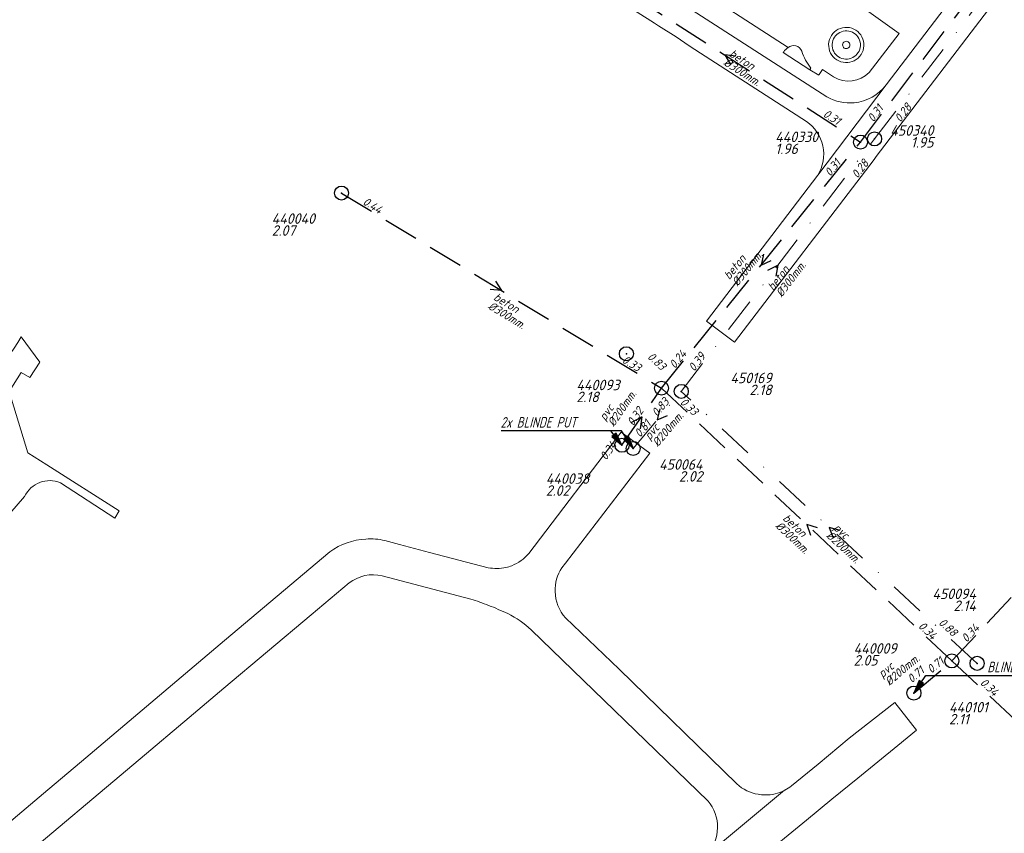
# Model space of a CAD drawing. Extents: x 148869 to 161638, y 453607 to 469810.
# Tile 473 of 656: x 155601 to 155741, y 463579 to 463695. Entities that reach past the tile are written whole.
import ezdxf
from ezdxf.enums import TextEntityAlignment as Align

# ---------------------------------------------------------------- set-up
doc = ezdxf.new("R2010")
doc.units = 0
doc.header["$PDMODE"] = 32
doc.header["$PDSIZE"] = 2
doc.linetypes.add('RI-HWA', pattern=[7.4, 5, -2.4])
doc.linetypes.add('RI-VWA', pattern=[11, 5, -3, 0, -3])
doc.layers.get('0').update_dxf_attribs({"linetype": 'CONTINUOUS'})
for name, color, linetype in [('B-OI-AANPIJLING-niet meenemen', 252, 'CONTINUOUS'), ('B-OI-RI-BIJZONDERDERHEDEN-T18-niet meenemen', 252, 'CONTINUOUS'), ('B-OI-RI-BOB-T18-niet meenemen', 252, 'CONTINUOUS'), ('B-OI-RI-DIAMETER-T18-niet meenemen', 252, 'CONTINUOUS'), ('B-OI-RI-HWA-PUTDEKSELHOOGTE-T25-niet meenemen', 252, 'CONTINUOUS'), ('B-OI-RI-HWA-PUTNUMMER-T25-niet meenemen', 252, 'CONTINUOUS'), ('B-OI-RI-HWA_TRANSPORTLEIDING-G-niet meenemen', 252, 'RI-HWA'), ('B-OI-RI-MATERIAAL-T18-niet meenemen', 252, 'CONTINUOUS'), ('B-OI-RI-STROOMRICHTING-S-niet meenemen', 252, 'CONTINUOUS'), ('B-OI-RI-VWA_PUTDEKSELHOOGTE-T25-niet meenemen', 252, 'CONTINUOUS'), ('gs dwa', 252, 'CONTINUOUS'), ('gs rwa', 252, 'CONTINUOUS')]:
    doc.layers.add(name, color=color, linetype=linetype)
for name, color, linetype, lineweight in [('B-OI-RI-VWA_TRANSPORTLEIDING-G-niet meenemen', 252, 'RI-VWA', 18), ('B-RO-VH-VERHARDING_ASFALT-GV', 251, 'CONTINUOUS', 18), ('B-RO-VH-VERHARDING_BEDRIJFSVLOERPLAAT-GV', 251, 'CONTINUOUS', 18), ('B-RO-VH-VERHARDING_HALFVERHARDING_GRIND-GV', 251, 'CONTINUOUS', 18), ('B-RO-VH-VERHARDING_STRAATBAKSTEEN-GV', 251, 'CONTINUOUS', 18)]:
    doc.layers.add(name, color=color, linetype=linetype, lineweight=lineweight)
doc.styles.add('iso15', font='ISO.shx', dxfattribs={"oblique": 15})
doc.styles.add('NLCS-ISO-M750_CURSIEF', font='NLCS-ISO.ttf', dxfattribs={"oblique": 15})

# ---------------------------------------------------------------- blocks, each defined once
blk = doc.blocks.new('ACMAP_ANN_TEMPLATE_diam')
at = {"color": 0, "linetype": 'ByBlock', "style": 'iso15', "oblique": 15}
blk.add_attdef('diam', (0.5, -1.3), '', height=1.2, dxfattribs=at)
blk = doc.blocks.new('ACMAP_ANN_TEMPLATE_mat')
at = {"color": 0, "linetype": 'ByBlock', "style": 'iso15', "oblique": 15}
blk.add_attdef('mat', (0.5, 0.2), '', height=1.2, dxfattribs=at)
blk = doc.blocks.new('ACMAP_ANN_TEMPLATE_nap-l')
at = {"color": 0, "linetype": 'ByBlock', "style": 'iso15', "oblique": 15}
blk.add_attdef('nap-l', (3.3, 0.2), '', height=1.2, dxfattribs=at)
blk = doc.blocks.new('ACMAP_ANN_TEMPLATE_nap-r')
at = {"color": 0, "linetype": 'ByBlock', "style": 'iso15', "oblique": 15}
blk.add_attdef('nap-r', text='', height=1.2, dxfattribs=at).set_placement((-4.1, 0.2), align=Align.RIGHT)
blk = doc.blocks.new('ACMAP_ANN_TEMPLATE_puth-dwa')
at = {"color": 0, "linetype": 'ByBlock', "style": 'iso15', "oblique": 15}
blk.add_attdef('puth-dwa', text='', height=1.5, dxfattribs=at).set_placement((2.7, 1), align=Align.RIGHT)
blk = doc.blocks.new('ACMAP_ANN_TEMPLATE_putnr-dwa')
at = {"color": 0, "linetype": 'ByBlock', "style": 'iso15', "oblique": 15}
blk.add_attdef('putnr-dwa', text='', height=1.5, dxfattribs=at).set_placement((2.7, 2.7), align=Align.RIGHT)
blk = doc.blocks.new('ACMAP_ANN_TEMPLATE_puth-rwa')
at = {"color": 0, "linetype": 'ByBlock', "style": 'iso15', "oblique": 15}
blk.add_attdef('puth-rwa', (-2.7, -4.4), '', height=1.5, dxfattribs=at)
blk = doc.blocks.new('ACMAP_ANN_TEMPLATE_putnr-rwa')
at = {"color": 0, "linetype": 'ByBlock', "style": 'iso15', "oblique": 15}
blk.add_attdef('putnr-rwa', (-2.7, -2.7), '', height=1.5, dxfattribs=at)

msp = doc.modelspace()

# ---------------------------------------------------------------- linework, layer by layer
at = {"layer": 'B-OI-AANPIJLING-niet meenemen', "flags": 128}
for points in [[(155688.34, 463633.75), (155686.98, 463635.09), (155687.61, 463635.52), (155688.34, 463633.75), (155687.51, 463635.45), (155687.4, 463635.38), (155688.34, 463633.75), (155687.19, 463635.24), (155687.08, 463635.16), (155688.34, 463633.75), (155686.66, 463636.26), (155669.52, 463636.26)], [(155686.75, 463634.19), (155685.9, 463635.91), (155685.3, 463635.44), (155686.75, 463634.19), (155685.4, 463635.51), (155685.5, 463635.59), (155686.75, 463634.19), (155685.7, 463635.75), (155685.8, 463635.83), (155686.75, 463634.19), (155685.14, 463636.26)], [(155728.39, 463598.84), (155729.75, 463600.18), (155729.12, 463600.61), (155728.39, 463598.84), (155729.22, 463600.54), (155729.33, 463600.47), (155728.39, 463598.84), (155729.54, 463600.33), (155729.65, 463600.25), (155728.39, 463598.84), (155730.07, 463601.35), (155748.52, 463601.35)]]:
    msp.add_lwpolyline(points, dxfattribs=at)
at = {"layer": 'B-OI-RI-HWA_TRANSPORTLEIDING-G-niet meenemen'}
for p, q in [((155720.77, 463677.46), (155763.1, 463733.38)), ((155682.03, 463702.34), (155720.77, 463677.46)), ((155692.39, 463642.34), (155720.77, 463677.46)), ((155646.74, 463670.19), (155692.39, 463642.34)), ((155686.75, 463634.19), (155692.39, 463642.34)), ((155692.39, 463642.34), (155733.8, 463603.42)), ((155733.8, 463603.42), (155758.3, 463629.6)), ((155728.39, 463598.84), (155733.8, 463603.42)), ((155733.8, 463603.42), (155766.86, 463572.79))]:
    msp.add_line(p, q, dxfattribs=at)
at = {"layer": 'B-OI-RI-STROOMRICHTING-S-niet meenemen'}
for points in [[(155703, 463689.73), (155701.4, 463689.9), (155702.22, 463688.52)], [(155706.93, 463661.47), (155706.58, 463659.9), (155708.05, 463660.57)], [(155707.55, 463659.19), (155708.99, 463659.9), (155708.69, 463658.32)], [(155668.71, 463657.63), (155669.57, 463656.27), (155667.96, 463656.4)], [(155688.04, 463637.43), (155689.57, 463638.27), (155689.32, 463636.54)], [(155692.15, 463639.38), (155691.77, 463637.82), (155693.25, 463638.46)], [(155714.64, 463622.42), (155713.1, 463622.88), (155713.65, 463621.37)], [(155717.85, 463622.04), (155716.3, 463622.48), (155716.88, 463620.98)]]:
    msp.add_lwpolyline(points, dxfattribs=at)
at = {"layer": 'B-OI-RI-VWA_TRANSPORTLEIDING-G-niet meenemen'}
for p, q in [((155722.78, 463677.91), (155765.86, 463734.12)), ((155695.21, 463641.89), (155722.78, 463677.91)), ((155688.34, 463633.75), (155695.21, 463641.89)), ((155737.4, 463603.08), (155695.21, 463641.89))]:
    msp.add_line(p, q, dxfattribs=at)
at = {"layer": 'B-RO-VH-VERHARDING_ASFALT-GV', "flags": 128}
for points in [[(155715.97, 463683.91), (155690.46, 463700.37), (155677.84, 463708.41), (155677.23, 463708.87), (155643.56, 463730.64), (155638.99, 463723.7)], [(155644.33, 463724.77), (155679.26, 463702.19), (155681.92, 463700.48), (155683.98, 463699.17), (155691.39, 463694.43), (155691.97, 463694.06), (155692.33, 463693.83), (155694.08, 463692.71), (155694.33, 463692.55), (155696.49, 463691.12), (155713.05, 463680.41)], [(155694.02, 463701.6), (155693.55, 463700.86), (155694.81, 463700.03), (155695.27, 463700.78), (155710.45, 463690.94)], [(155721.99, 463687.37), (155726.28, 463692.93), (155721.61, 463696.26), (155720.2, 463697.23), (155717.05, 463699.43)], [(155713.7, 463688.01), (155713.55, 463687.77), (155714.83, 463686.99), (155714.89, 463687.08), (155715.35, 463687.8), (155716.94, 463686.77)], [(155714.67, 463672.72), (155724.42, 463685.61)]]:
    msp.add_lwpolyline(points, dxfattribs=at)
msp.add_lwpolyline([(155755.54, 463726.44), (155724.42, 463685.61), (155714.67, 463672.72), (155698.79, 463651.89), (155702.81, 463648.91), (155722.7, 463674.97), (155723.02, 463675.4), (155741.01, 463699.02), (155759.57, 463723.42)], close=True, dxfattribs=at)
at = {"layer": 'B-RO-VH-VERHARDING_ASFALT-GV'}
for points in [[(155716.63, 463692.68, -1.001494), (155720.85, 463689.95)], [(155720.85, 463689.95, -1.00171), (155716.63, 463692.68)], [(155710.45, 463690.94, -0.527554), (155712.38, 463690.43)], [(155712.38, 463690.43, 0.084551), (155713.7, 463688.01)], [(155716.94, 463686.77, 0.349903), (155721.99, 463687.37)], [(155724.42, 463685.61, -0.207534), (155719.89, 463683.07)], [(155719.89, 463683.07, -0.157568), (155715.97, 463683.91)], [(155713.05, 463680.41, -0.192923), (155715.4, 463676.91)], [(155715.4, 463676.91, -0.194408), (155714.67, 463672.72)]]:
    msp.add_lwpolyline(points, format="xyb", dxfattribs=at)
at = {"layer": 'B-RO-VH-VERHARDING_BEDRIJFSVLOERPLAAT-GV'}
for points in [[(155720.85, 463689.95, 1.001494), (155716.63, 463692.68)], [(155717.05, 463692.41, -1.001865), (155720.43, 463690.22)], [(155716.63, 463692.68, 1.00171), (155720.85, 463689.95)], [(155720.43, 463690.22, -1.001865), (155717.05, 463692.41)]]:
    msp.add_lwpolyline(points, format="xyb", dxfattribs=at)
at = {"layer": 'B-RO-VH-VERHARDING_HALFVERHARDING_GRIND-GV'}
for points in [[(155601.03, 463649.66, -0.212469), (155589.63, 463640.76)], [(155601.54, 463626.89, -0.401219), (155606.66, 463628.85)]]:
    msp.add_lwpolyline(points, format="xyb", dxfattribs=at)
at = {"layer": 'B-RO-VH-VERHARDING_HALFVERHARDING_GRIND-GV', "flags": 128}
for points in [[(155602.3, 463643.85), (155603.7, 463646.05), (155601.03, 463649.66)], [(155606.66, 463628.85), (155614.39, 463623.81), (155615.04, 463624.83), (155604.72, 463631.39), (155602.01, 463633.14), (155599.32, 463641.85), (155601.07, 463644.6), (155602.3, 463643.85)], [(155597.56, 463622.39), (155601.54, 463626.89)]]:
    msp.add_lwpolyline(points, dxfattribs=at)
at = {"layer": 'B-RO-VH-VERHARDING_STRAATBAKSTEEN-GV'}
for points in [[(155720.43, 463690.22, 1.001865), (155717.05, 463692.41)], [(155717.05, 463692.41, 1.001865), (155720.43, 463690.22)], [(155719.18, 463691.04, -1.012404), (155718.31, 463691.6)], [(155718.31, 463691.6, -1.002692), (155719.18, 463691.04)], [(155709.82, 463690.33, 0.017716), (155709.76, 463690.23)], [(155710.45, 463690.94, 0.108947), (155709.82, 463690.33)], [(155712.38, 463690.43, 0.527554), (155710.45, 463690.94)], [(155713.7, 463688.01, -0.084551), (155712.38, 463690.43)], [(155650.22, 463620.82, 0.141445), (155645.09, 463619.01)], [(155652.9, 463620.61, 0.068734), (155650.23, 463620.82)], [(155673.45, 463618.76, -0.124702), (155671.03, 463617.01)], [(155647.84, 463614.56, -0.222179), (155652.52, 463615.58)], [(155670.19, 463616.76, -0.107055), (155667.67, 463616.73)], [(155671.03, 463617.01, -0.036996), (155670.19, 463616.76)], [(155677.24, 463613.32, -0.162031), (155678.17, 463616.71)], [(155678.68, 463609.57, -0.187703), (155677.24, 463613.32)], [(155665.18, 463612.25, -0.016865), (155667.72, 463611.35)], [(155667.72, 463611.35, -0.017424), (155670.46, 463610.17)], [(155670.46, 463610.17, -0.077635), (155673.79, 463607.86)], [(155706.17, 463584.39, -0.152334), (155703.15, 463585.88)], [(155709.95, 463584.96, -0.129925), (155707.13, 463584.31)], [(155710.91, 463585.6, -0.051082), (155709.96, 463584.97)], [(155699.03, 463583.43, -0.180829), (155700.38, 463579.62)], [(155707.13, 463584.31, -0.042736), (155706.17, 463584.39)], [(155700.38, 463579.62, -0.189244), (155698.78, 463575.72)]]:
    msp.add_lwpolyline(points, format="xyb", dxfattribs=at)
at = {"layer": 'B-RO-VH-VERHARDING_STRAATBAKSTEEN-GV', "flags": 128}
for points in [[(155709.76, 463690.23), (155713.55, 463687.77), (155713.7, 463688.01)], [(155678.17, 463616.71), (155678.71, 463617.36), (155690.7, 463633.06), (155686.65, 463636.06), (155673.45, 463618.76)], [(155650.23, 463620.82), (155650.22, 463620.82)], [(155667.67, 463616.73), (155659.31, 463618.91), (155655.02, 463620.05), (155652.9, 463620.61)], [(155645.09, 463619.01), (155630.03, 463606.32), (155609.66, 463589.09), (155604.87, 463585.04), (155595.21, 463576.89), (155598.64, 463573.16), (155599.71, 463574.05), (155618.02, 463589.44), (155624.99, 463595.34), (155629.97, 463599.56), (155642.4, 463610), (155647.84, 463614.56)], [(155652.52, 463615.58), (155665.18, 463612.25)], [(155703.15, 463585.88), (155686.35, 463602.24), (155678.68, 463609.57)], [(155673.79, 463607.86), (155699.03, 463583.43)], [(155705.99, 463574.92), (155713.08, 463580.72), (155716.68, 463583.68), (155720.38, 463586.69), (155726.08, 463591.34), (155728.74, 463593.54), (155725.67, 463597.48), (155719.13, 463592.38), (155714.74, 463588.71), (155710.91, 463585.6)], [(155709.96, 463584.97), (155709.95, 463584.96), (155698.78, 463575.72), (155689.45, 463568.02), (155682.28, 463562.14), (155675.29, 463556.42)], [(155698.78, 463575.72), (155709.95, 463584.96)]]:
    msp.add_lwpolyline(points, dxfattribs=at)
at = {"layer": 'gs dwa'}
for p in [(155722.78, 463677.91), (155687.37, 463647.26), (155695.21, 463641.89), (155688.34, 463633.75), (155688.34, 463633.75), (155737.4, 463603.08), (155737.4, 463603.08)]:
    msp.add_point(p, dxfattribs=at)
at = {"layer": 'gs rwa'}
for p in [(155720.77, 463677.46), (155646.74, 463670.19), (155692.39, 463642.34), (155686.75, 463634.19), (155733.8, 463603.42), (155728.39, 463598.84)]:
    msp.add_point(p, dxfattribs=at)

# ---------------------------------------------------------------- block references
at = {"layer": 'B-OI-RI-BOB-T18-niet meenemen'}
ref = msp.add_blockref('ACMAP_ANN_TEMPLATE_nap-l', (155720.77, 463677.46), dxfattribs=dict(at, rotation=52.8752164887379))
ref.add_attrib('nap-l', '0.31', (155722.6, 463680.21), dxfattribs={"layer": '0', "color": 0, "linetype": 'ByBlock', "height": 1.2, "rotation": 52.8752, "style": 'NLCS-ISO-M750_CURSIEF', "oblique": 15})
ref = msp.add_blockref('ACMAP_ANN_TEMPLATE_nap-l', (155724.62, 463677.44), dxfattribs=dict(at, rotation=52.53302323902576))
ref.add_attrib('nap-l', '0.28', (155726.47, 463680.18), dxfattribs={"layer": '0', "color": 0, "linetype": 'ByBlock', "height": 1.2, "rotation": 52.533, "style": 'NLCS-ISO-M750_CURSIEF', "oblique": 15})
ref = msp.add_blockref('ACMAP_ANN_TEMPLATE_nap-r', (155720.77, 463677.46), dxfattribs=dict(at, rotation=327.2901959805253))
ref.add_attrib('nap-r', '0.31', dxfattribs={"layer": '0', "color": 0, "linetype": 'ByBlock', "height": 1.2, "rotation": 327.2902, "style": 'NLCS-ISO-M750_CURSIEF', "oblique": 15}).set_placement((155717.43, 463679.84), align=Align.RIGHT)
ref = msp.add_blockref('ACMAP_ANN_TEMPLATE_nap-r', (155720.77, 463677.46), dxfattribs=dict(at, rotation=51.05878834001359))
ref.add_attrib('nap-r', '0.31', dxfattribs={"layer": '0', "color": 0, "linetype": 'ByBlock', "height": 1.2, "rotation": 51.0588, "style": 'NLCS-ISO-M750_CURSIEF', "oblique": 15}).set_placement((155718.04, 463674.4), align=Align.RIGHT)
ref = msp.add_blockref('ACMAP_ANN_TEMPLATE_nap-r', (155724.67, 463677.52), dxfattribs=dict(at, rotation=52.5692638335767))
ref.add_attrib('nap-r', '0.28', dxfattribs={"layer": '0', "color": 0, "linetype": 'ByBlock', "height": 1.2, "rotation": 52.5693, "style": 'NLCS-ISO-M750_CURSIEF', "oblique": 15}).set_placement((155722.02, 463674.38), align=Align.RIGHT)
ref = msp.add_blockref('ACMAP_ANN_TEMPLATE_nap-l', (155646.74, 463670.19), dxfattribs=dict(at, rotation=328.6136074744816))
ref.add_attrib('nap-l', '0.44', (155649.66, 463668.64), dxfattribs={"layer": '0', "color": 0, "linetype": 'ByBlock', "height": 1.2, "rotation": 328.6136, "style": 'NLCS-ISO-M750_CURSIEF', "oblique": 15})
ref = msp.add_blockref('ACMAP_ANN_TEMPLATE_nap-l', (155692.39, 463642.34), dxfattribs=dict(at, rotation=51.05878834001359))
ref.add_attrib('nap-l', '0.24', (155694.31, 463645.03), dxfattribs={"layer": '0', "color": 0, "linetype": 'ByBlock', "height": 1.2, "rotation": 51.0588, "style": 'NLCS-ISO-M750_CURSIEF', "oblique": 15})
ref = msp.add_blockref('ACMAP_ANN_TEMPLATE_nap-r', (155692.39, 463642.34), dxfattribs=dict(at, rotation=328.6136074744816))
ref.add_attrib('nap-r', '0.33', dxfattribs={"layer": '0', "color": 0, "linetype": 'ByBlock', "height": 1.2, "rotation": 328.6136, "style": 'NLCS-ISO-M750_CURSIEF', "oblique": 15}).set_placement((155688.99, 463644.65), align=Align.RIGHT)
ref = msp.add_blockref('ACMAP_ANN_TEMPLATE_nap-r', (155695.21, 463641.89), dxfattribs=dict(at, rotation=317.3894746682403))
ref.add_attrib('nap-r', '0.83', dxfattribs={"layer": '0', "color": 0, "linetype": 'ByBlock', "height": 1.2, "rotation": 317.3895, "style": 'NLCS-ISO-M750_CURSIEF', "oblique": 15}).set_placement((155692.33, 463644.81), align=Align.RIGHT)
ref = msp.add_blockref('ACMAP_ANN_TEMPLATE_nap-l', (155695.21, 463641.89), dxfattribs=dict(at, rotation=52.5692638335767))
ref.add_attrib('nap-l', '0.39', (155697.06, 463644.63), dxfattribs={"layer": '0', "color": 0, "linetype": 'ByBlock', "height": 1.2, "rotation": 52.5693, "style": 'NLCS-ISO-M750_CURSIEF', "oblique": 15})
ref = msp.add_blockref('ACMAP_ANN_TEMPLATE_nap-r', (155696.37, 463643.32), dxfattribs=dict(at, rotation=49.83629190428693))
ref.add_attrib('nap-r', '0.83', dxfattribs={"layer": '0', "color": 0, "linetype": 'ByBlock', "height": 1.2, "rotation": 49.8363, "style": 'NLCS-ISO-M750_CURSIEF', "oblique": 15}).set_placement((155693.57, 463640.31), align=Align.RIGHT)
ref = msp.add_blockref('ACMAP_ANN_TEMPLATE_nap-l', (155692.39, 463642.34), dxfattribs=dict(at, rotation=316.7754366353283))
ref.add_attrib('nap-l', '0.33', (155694.93, 463640.23), dxfattribs={"layer": '0', "color": 0, "linetype": 'ByBlock', "height": 1.2, "rotation": 316.7754, "style": 'NLCS-ISO-M750_CURSIEF', "oblique": 15})
ref = msp.add_blockref('ACMAP_ANN_TEMPLATE_nap-r', (155692.39, 463642.34), dxfattribs=dict(at, rotation=55.31581496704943))
ref.add_attrib('nap-r', '0.32', dxfattribs={"layer": '0', "color": 0, "linetype": 'ByBlock', "height": 1.2, "rotation": 55.3158, "style": 'NLCS-ISO-M750_CURSIEF', "oblique": 15}).set_placement((155689.89, 463639.08), align=Align.RIGHT)
ref = msp.add_blockref('ACMAP_ANN_TEMPLATE_nap-l', (155687.34, 463632.57), dxfattribs=dict(at, rotation=49.83629190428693))
ref.add_attrib('nap-l', '0.81', (155689.32, 463635.22), dxfattribs={"layer": '0', "color": 0, "linetype": 'ByBlock', "height": 1.2, "rotation": 49.8363, "style": 'NLCS-ISO-M750_CURSIEF', "oblique": 15})
ref = msp.add_blockref('ACMAP_ANN_TEMPLATE_nap-l', (155682.77, 463629.13), dxfattribs=dict(at, rotation=55.31581496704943))
ref.add_attrib('nap-l', '0.34', (155684.49, 463631.96), dxfattribs={"layer": '0', "color": 0, "linetype": 'ByBlock', "height": 1.2, "rotation": 55.3158, "style": 'NLCS-ISO-M750_CURSIEF', "oblique": 15})
ref = msp.add_blockref('ACMAP_ANN_TEMPLATE_nap-r', (155733.8, 463603.42), dxfattribs=dict(at, rotation=316.7754366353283))
ref.add_attrib('nap-r', '0.34', dxfattribs={"layer": '0', "color": 0, "linetype": 'ByBlock', "height": 1.2, "rotation": 316.7754, "style": 'NLCS-ISO-M750_CURSIEF', "oblique": 15}).set_placement((155730.95, 463606.37), align=Align.RIGHT)
ref = msp.add_blockref('ACMAP_ANN_TEMPLATE_nap-l', (155729.25, 463610.84), dxfattribs=dict(at, rotation=317.3894746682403))
ref.add_attrib('nap-l', '0.88', (155731.81, 463608.76), dxfattribs={"layer": '0', "color": 0, "linetype": 'ByBlock', "height": 1.2, "rotation": 317.3895, "style": 'NLCS-ISO-M750_CURSIEF', "oblique": 15})
ref = msp.add_blockref('ACMAP_ANN_TEMPLATE_nap-l', (155733.8, 463603.42), dxfattribs=dict(at, rotation=46.89861237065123))
ref.add_attrib('nap-l', '0.34', (155735.91, 463605.97), dxfattribs={"layer": '0', "color": 0, "linetype": 'ByBlock', "height": 1.2, "rotation": 46.8986, "style": 'NLCS-ISO-M750_CURSIEF', "oblique": 15})
ref = msp.add_blockref('ACMAP_ANN_TEMPLATE_nap-l', (155728.5, 463599.27), dxfattribs=dict(at, rotation=40.25059800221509))
ref.add_attrib('nap-l', '0.71', (155730.89, 463601.56), dxfattribs={"layer": '0', "color": 0, "linetype": 'ByBlock', "height": 1.2, "rotation": 40.2506, "style": 'NLCS-ISO-M750_CURSIEF', "oblique": 15})
ref = msp.add_blockref('ACMAP_ANN_TEMPLATE_nap-r', (155733.24, 463604.32), dxfattribs=dict(at, rotation=40.25059800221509))
ref.add_attrib('nap-r', '0.71', dxfattribs={"layer": '0', "color": 0, "linetype": 'ByBlock', "height": 1.2, "rotation": 40.2506, "style": 'NLCS-ISO-M750_CURSIEF', "oblique": 15}).set_placement((155729.98, 463601.82), align=Align.RIGHT)
ref = msp.add_blockref('ACMAP_ANN_TEMPLATE_nap-l', (155735.17, 463602.29), dxfattribs=dict(at, rotation=317.1849779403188))
ref.add_attrib('nap-l', '0.34', (155737.72, 463600.2), dxfattribs={"layer": '0', "color": 0, "linetype": 'ByBlock', "height": 1.2, "rotation": 317.185, "style": 'NLCS-ISO-M750_CURSIEF', "oblique": 15})
at = {"layer": 'B-OI-RI-DIAMETER-T18-niet meenemen'}
ref = msp.add_blockref('ACMAP_ANN_TEMPLATE_diam', (155701.4, 463689.9), dxfattribs=dict(at, rotation=327.2901959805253))
ref.add_attrib('diam', '%%c300mm.', (155701.12, 463688.54), dxfattribs={"layer": '0', "color": 0, "linetype": 'ByBlock', "height": 1.2, "rotation": 327.2902, "style": 'NLCS-ISO-M750_CURSIEF', "oblique": 15})
ref = msp.add_blockref('ACMAP_ANN_TEMPLATE_diam', (155701.9, 463657.22), dxfattribs=dict(at, rotation=51.05878834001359))
ref.add_attrib('diam', '%%c300mm.', (155703.23, 463656.79), dxfattribs={"layer": '0', "color": 0, "linetype": 'ByBlock', "height": 1.2, "rotation": 51.0588, "style": 'NLCS-ISO-M750_CURSIEF', "oblique": 15})
ref = msp.add_blockref('ACMAP_ANN_TEMPLATE_diam', (155708.18, 463655.62), dxfattribs=dict(at, rotation=52.5692638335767))
ref.add_attrib('diam', '%%c300mm.', (155709.52, 463655.23), dxfattribs={"layer": '0', "color": 0, "linetype": 'ByBlock', "height": 1.2, "rotation": 52.5693, "style": 'NLCS-ISO-M750_CURSIEF', "oblique": 15})
ref = msp.add_blockref('ACMAP_ANN_TEMPLATE_diam', (155667.78, 463655.13), dxfattribs=dict(at, rotation=328.6136074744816))
ref.add_attrib('diam', '%%c300mm.', (155667.53, 463653.76), dxfattribs={"layer": '0', "color": 0, "linetype": 'ByBlock', "height": 1.2, "rotation": 328.6136, "style": 'NLCS-ISO-M750_CURSIEF', "oblique": 15})
ref = msp.add_blockref('ACMAP_ANN_TEMPLATE_diam', (155684.23, 463637.08), dxfattribs=dict(at, rotation=55.31581496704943))
ref.add_attrib('diam', '%%c200mm.', (155685.58, 463636.75), dxfattribs={"layer": '0', "color": 0, "linetype": 'ByBlock', "height": 1.2, "rotation": 55.3158, "style": 'NLCS-ISO-M750_CURSIEF', "oblique": 15})
ref = msp.add_blockref('ACMAP_ANN_TEMPLATE_diam', (155690.55, 463634.35), dxfattribs=dict(at, rotation=49.83629190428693))
ref.add_attrib('diam', '%%c200mm.', (155691.86, 463633.89), dxfattribs={"layer": '0', "color": 0, "linetype": 'ByBlock', "height": 1.2, "rotation": 49.8363, "style": 'NLCS-ISO-M750_CURSIEF', "oblique": 15})
ref = msp.add_blockref('ACMAP_ANN_TEMPLATE_diam', (155709.07, 463623.86), dxfattribs=dict(at, rotation=316.7754366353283))
ref.add_attrib('diam', '%%c300mm.', (155708.55, 463622.58), dxfattribs={"layer": '0', "color": 0, "linetype": 'ByBlock', "height": 1.2, "rotation": 316.7754, "style": 'NLCS-ISO-M750_CURSIEF', "oblique": 15})
ref = msp.add_blockref('ACMAP_ANN_TEMPLATE_diam', (155716.3, 463622.48), dxfattribs=dict(at, rotation=317.3894746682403))
ref.add_attrib('diam', '%%c200mm.', (155715.79, 463621.19), dxfattribs={"layer": '0', "color": 0, "linetype": 'ByBlock', "height": 1.2, "rotation": 317.3895, "style": 'NLCS-ISO-M750_CURSIEF', "oblique": 15})
ref = msp.add_blockref('ACMAP_ANN_TEMPLATE_diam', (155723.65, 463600.48), dxfattribs=dict(at, rotation=40.25059800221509))
ref.add_attrib('diam', '%%c200mm.', (155724.87, 463599.81), dxfattribs={"layer": '0', "color": 0, "linetype": 'ByBlock', "height": 1.2, "rotation": 40.2506, "style": 'NLCS-ISO-M750_CURSIEF', "oblique": 15})
at = {"layer": 'B-OI-RI-HWA-PUTDEKSELHOOGTE-T25-niet meenemen'}
ref = msp.add_blockref('ACMAP_ANN_TEMPLATE_puth-rwa', (155711.3, 463680.16), dxfattribs=at)
ref.add_attrib('puth-rwa', '1.96', (155708.6, 463675.76), dxfattribs={"layer": '0', "color": 0, "linetype": 'ByBlock', "height": 1.5, "style": 'NLCS-ISO-M750_CURSIEF', "oblique": 15})
ref = msp.add_blockref('ACMAP_ANN_TEMPLATE_puth-rwa', (155639.48, 463668.49), dxfattribs=at)
ref.add_attrib('puth-rwa', '2.07', (155636.78, 463664.09), dxfattribs={"layer": '0', "color": 0, "linetype": 'ByBlock', "height": 1.5, "style": 'NLCS-ISO-M750_CURSIEF', "oblique": 15})
ref = msp.add_blockref('ACMAP_ANN_TEMPLATE_puth-rwa', (155682.94, 463644.75), dxfattribs=at)
ref.add_attrib('puth-rwa', '2.18', (155680.24, 463640.35), dxfattribs={"layer": '0', "color": 0, "linetype": 'ByBlock', "height": 1.5, "style": 'NLCS-ISO-M750_CURSIEF', "oblique": 15})
ref = msp.add_blockref('ACMAP_ANN_TEMPLATE_puth-rwa', (155678.58, 463631.39), dxfattribs=at)
ref.add_attrib('puth-rwa', '2.02', (155675.88, 463626.99), dxfattribs={"layer": '0', "color": 0, "linetype": 'ByBlock', "height": 1.5, "style": 'NLCS-ISO-M750_CURSIEF', "oblique": 15})
ref = msp.add_blockref('ACMAP_ANN_TEMPLATE_puth-rwa', (155722.49, 463607.16), dxfattribs=at)
ref.add_attrib('puth-rwa', '2.05', (155719.79, 463602.76), dxfattribs={"layer": '0', "color": 0, "linetype": 'ByBlock', "height": 1.5, "style": 'NLCS-ISO-M750_CURSIEF', "oblique": 15})
ref = msp.add_blockref('ACMAP_ANN_TEMPLATE_puth-rwa', (155736.1, 463598.77), dxfattribs=at)
ref.add_attrib('puth-rwa', '2.11', (155733.4, 463594.37), dxfattribs={"layer": '0', "color": 0, "linetype": 'ByBlock', "height": 1.5, "style": 'NLCS-ISO-M750_CURSIEF', "oblique": 15})
at = {"layer": 'B-OI-RI-HWA-PUTNUMMER-T25-niet meenemen'}
ref = msp.add_blockref('ACMAP_ANN_TEMPLATE_putnr-rwa', (155711.3, 463680.16), dxfattribs=at)
ref.add_attrib('putnr-rwa', '440330', (155708.6, 463677.46), dxfattribs={"layer": '0', "color": 0, "linetype": 'ByBlock', "height": 1.5, "style": 'NLCS-ISO-M750_CURSIEF', "oblique": 15})
ref = msp.add_blockref('ACMAP_ANN_TEMPLATE_putnr-rwa', (155639.48, 463668.49), dxfattribs=at)
ref.add_attrib('putnr-rwa', '440040', (155636.78, 463665.79), dxfattribs={"layer": '0', "color": 0, "linetype": 'ByBlock', "height": 1.5, "style": 'NLCS-ISO-M750_CURSIEF', "oblique": 15})
ref = msp.add_blockref('ACMAP_ANN_TEMPLATE_putnr-rwa', (155682.94, 463644.75), dxfattribs=at)
ref.add_attrib('putnr-rwa', '440093', (155680.24, 463642.05), dxfattribs={"layer": '0', "color": 0, "linetype": 'ByBlock', "height": 1.5, "style": 'NLCS-ISO-M750_CURSIEF', "oblique": 15})
ref = msp.add_blockref('ACMAP_ANN_TEMPLATE_putnr-rwa', (155678.58, 463631.39), dxfattribs=at)
ref.add_attrib('putnr-rwa', '440038', (155675.88, 463628.69), dxfattribs={"layer": '0', "color": 0, "linetype": 'ByBlock', "height": 1.5, "style": 'NLCS-ISO-M750_CURSIEF', "oblique": 15})
ref = msp.add_blockref('ACMAP_ANN_TEMPLATE_putnr-rwa', (155722.49, 463607.16), dxfattribs=at)
ref.add_attrib('putnr-rwa', '440009', (155719.79, 463604.46), dxfattribs={"layer": '0', "color": 0, "linetype": 'ByBlock', "height": 1.5, "style": 'NLCS-ISO-M750_CURSIEF', "oblique": 15})
ref = msp.add_blockref('ACMAP_ANN_TEMPLATE_putnr-rwa', (155736.1, 463598.77), dxfattribs=at)
ref.add_attrib('putnr-rwa', '440101', (155733.4, 463596.07), dxfattribs={"layer": '0', "color": 0, "linetype": 'ByBlock', "height": 1.5, "style": 'NLCS-ISO-M750_CURSIEF', "oblique": 15})
at = {"layer": 'B-OI-RI-MATERIAAL-T18-niet meenemen'}
ref = msp.add_blockref('ACMAP_ANN_TEMPLATE_mat', (155701.4, 463689.9), dxfattribs=dict(at, rotation=327.2901959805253))
ref.add_attrib('mat', 'beton', (155701.93, 463689.8), dxfattribs={"layer": '0', "color": 0, "linetype": 'ByBlock', "height": 1.2, "rotation": 327.2902, "style": 'NLCS-ISO-M750_CURSIEF', "oblique": 15})
ref = msp.add_blockref('ACMAP_ANN_TEMPLATE_mat', (155701.9, 463657.22), dxfattribs=dict(at, rotation=51.05878834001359))
ref.add_attrib('mat', 'beton', (155702.06, 463657.74), dxfattribs={"layer": '0', "color": 0, "linetype": 'ByBlock', "height": 1.2, "rotation": 51.0588, "style": 'NLCS-ISO-M750_CURSIEF', "oblique": 15})
ref = msp.add_blockref('ACMAP_ANN_TEMPLATE_mat', (155708.18, 463655.62), dxfattribs=dict(at, rotation=52.5692638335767))
ref.add_attrib('mat', 'beton', (155708.33, 463656.14), dxfattribs={"layer": '0', "color": 0, "linetype": 'ByBlock', "height": 1.2, "rotation": 52.5693, "style": 'NLCS-ISO-M750_CURSIEF', "oblique": 15})
ref = msp.add_blockref('ACMAP_ANN_TEMPLATE_mat', (155667.78, 463655.13), dxfattribs=dict(at, rotation=328.6136074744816))
ref.add_attrib('mat', 'beton', (155668.31, 463655.04), dxfattribs={"layer": '0', "color": 0, "linetype": 'ByBlock', "height": 1.2, "rotation": 328.6136, "style": 'NLCS-ISO-M750_CURSIEF', "oblique": 15})
ref = msp.add_blockref('ACMAP_ANN_TEMPLATE_mat', (155684.23, 463637.08), dxfattribs=dict(at, rotation=55.31581496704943))
ref.add_attrib('mat', 'pvc', (155684.35, 463637.6), dxfattribs={"layer": '0', "color": 0, "linetype": 'ByBlock', "height": 1.2, "rotation": 55.3158, "style": 'NLCS-ISO-M750_CURSIEF', "oblique": 15})
ref = msp.add_blockref('ACMAP_ANN_TEMPLATE_mat', (155690.55, 463634.35), dxfattribs=dict(at, rotation=49.83629190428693))
ref.add_attrib('mat', 'pvc', (155690.71, 463634.86), dxfattribs={"layer": '0', "color": 0, "linetype": 'ByBlock', "height": 1.2, "rotation": 49.8363, "style": 'NLCS-ISO-M750_CURSIEF', "oblique": 15})
ref = msp.add_blockref('ACMAP_ANN_TEMPLATE_mat', (155709.07, 463623.86), dxfattribs=dict(at, rotation=316.7754366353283))
ref.add_attrib('mat', 'beton', (155709.57, 463623.67), dxfattribs={"layer": '0', "color": 0, "linetype": 'ByBlock', "height": 1.2, "rotation": 316.7754, "style": 'NLCS-ISO-M750_CURSIEF', "oblique": 15})
ref = msp.add_blockref('ACMAP_ANN_TEMPLATE_mat', (155716.3, 463622.48), dxfattribs=dict(at, rotation=317.3894746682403))
ref.add_attrib('mat', 'pvc', (155716.81, 463622.29), dxfattribs={"layer": '0', "color": 0, "linetype": 'ByBlock', "height": 1.2, "rotation": 317.3895, "style": 'NLCS-ISO-M750_CURSIEF', "oblique": 15})
ref = msp.add_blockref('ACMAP_ANN_TEMPLATE_mat', (155723.65, 463600.48), dxfattribs=dict(at, rotation=40.25059800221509))
ref.add_attrib('mat', 'pvc', (155723.9, 463600.95), dxfattribs={"layer": '0', "color": 0, "linetype": 'ByBlock', "height": 1.2, "rotation": 40.2506, "style": 'NLCS-ISO-M750_CURSIEF', "oblique": 15})
at = {"layer": 'B-OI-RI-VWA_PUTDEKSELHOOGTE-T25-niet meenemen'}
ref = msp.add_blockref('ACMAP_ANN_TEMPLATE_putnr-dwa', (155728.48, 463675.67), dxfattribs=at)
ref.add_attrib('putnr-dwa', '450340', dxfattribs={"layer": '0', "color": 0, "linetype": 'ByBlock', "height": 1.5, "style": 'NLCS-ISO-M750_CURSIEF', "oblique": 15}).set_placement((155731.18, 463678.37), align=Align.RIGHT)
ref = msp.add_blockref('ACMAP_ANN_TEMPLATE_puth-dwa', (155728.48, 463675.67), dxfattribs=at)
ref.add_attrib('puth-dwa', '1.95', dxfattribs={"layer": '0', "color": 0, "linetype": 'ByBlock', "height": 1.5, "style": 'NLCS-ISO-M750_CURSIEF', "oblique": 15}).set_placement((155731.18, 463676.67), align=Align.RIGHT)
ref = msp.add_blockref('ACMAP_ANN_TEMPLATE_putnr-dwa', (155705.41, 463640.35), dxfattribs=at)
ref.add_attrib('putnr-dwa', '450169', dxfattribs={"layer": '0', "color": 0, "linetype": 'ByBlock', "height": 1.5, "style": 'NLCS-ISO-M750_CURSIEF', "oblique": 15}).set_placement((155708.11, 463643.05), align=Align.RIGHT)
ref = msp.add_blockref('ACMAP_ANN_TEMPLATE_puth-dwa', (155705.41, 463640.35), dxfattribs=at)
ref.add_attrib('puth-dwa', '2.18', dxfattribs={"layer": '0', "color": 0, "linetype": 'ByBlock', "height": 1.5, "style": 'NLCS-ISO-M750_CURSIEF', "oblique": 15}).set_placement((155708.11, 463641.35), align=Align.RIGHT)
ref = msp.add_blockref('ACMAP_ANN_TEMPLATE_putnr-dwa', (155695.53, 463628.01), dxfattribs=at)
ref.add_attrib('putnr-dwa', '450064', dxfattribs={"layer": '0', "color": 0, "linetype": 'ByBlock', "height": 1.5, "style": 'NLCS-ISO-M750_CURSIEF', "oblique": 15}).set_placement((155698.23, 463630.71), align=Align.RIGHT)
ref = msp.add_blockref('ACMAP_ANN_TEMPLATE_puth-dwa', (155695.53, 463628.01), dxfattribs=at)
ref.add_attrib('puth-dwa', '2.02', dxfattribs={"layer": '0', "color": 0, "linetype": 'ByBlock', "height": 1.5, "style": 'NLCS-ISO-M750_CURSIEF', "oblique": 15}).set_placement((155698.23, 463629.01), align=Align.RIGHT)
ref = msp.add_blockref('ACMAP_ANN_TEMPLATE_putnr-dwa', (155734.53, 463609.55), dxfattribs=at)
ref.add_attrib('putnr-dwa', '450094', dxfattribs={"layer": '0', "color": 0, "linetype": 'ByBlock', "height": 1.5, "style": 'NLCS-ISO-M750_CURSIEF', "oblique": 15}).set_placement((155737.23, 463612.25), align=Align.RIGHT)
ref = msp.add_blockref('ACMAP_ANN_TEMPLATE_puth-dwa', (155734.53, 463609.55), dxfattribs=at)
ref.add_attrib('puth-dwa', '2.14', dxfattribs={"layer": '0', "color": 0, "linetype": 'ByBlock', "height": 1.5, "style": 'NLCS-ISO-M750_CURSIEF', "oblique": 15}).set_placement((155737.23, 463610.55), align=Align.RIGHT)

# ---------------------------------------------------------------- texts
at = {"layer": 'B-OI-RI-BIJZONDERDERHEDEN-T18-niet meenemen', "style": 'NLCS-ISO-M750_CURSIEF', "oblique": 15, "width": 0.8}
for s, p in [('2x BLINDE PUT', (155669.44, 463636.72)), ('BLINDE PUT', (155738.86, 463601.81))]:
    msp.add_text(s, height=1.5, dxfattribs=at).set_placement(p)

doc.saveas('drawing.dxf')
